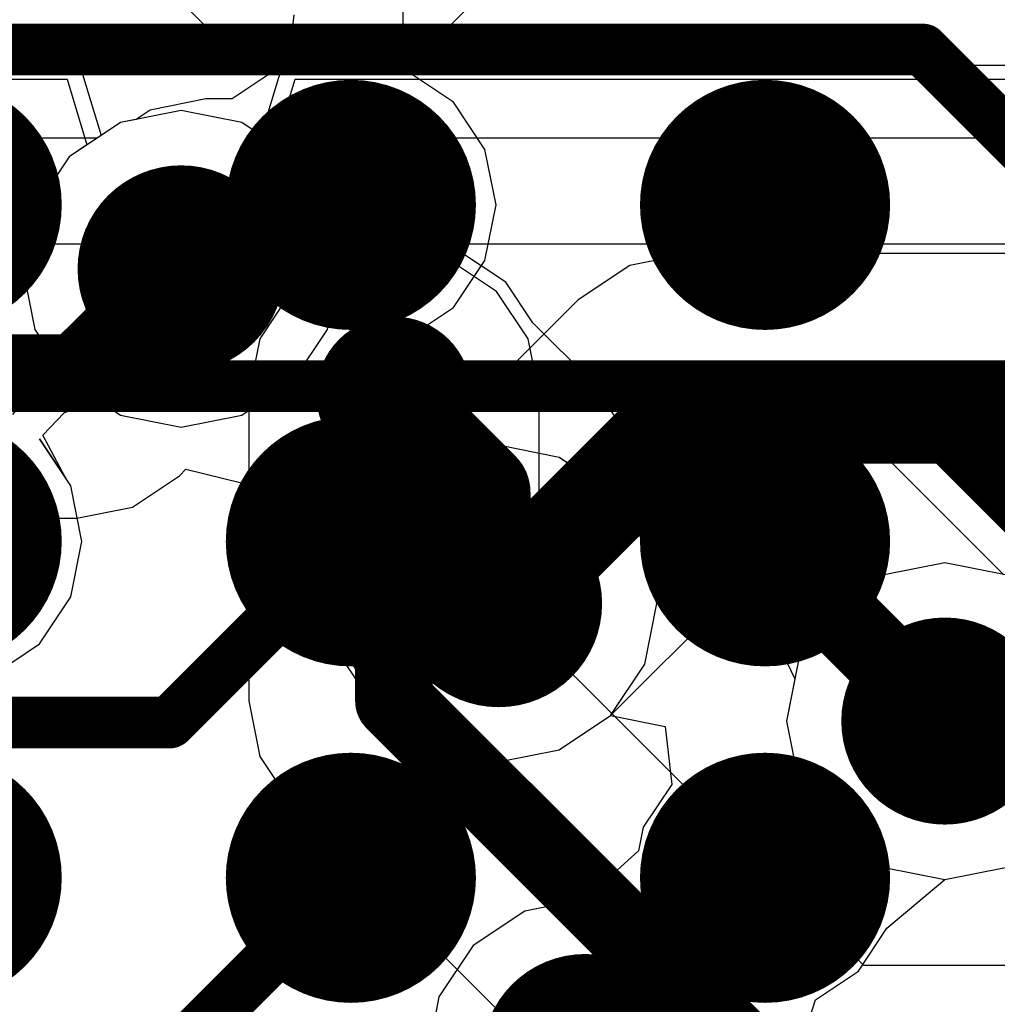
# Model space of a CAD drawing. Header units: millimetres. Extents: x -2 to 68, y -2 to 27.4.
# Tile 484 of 594: x 52.9 to 54.7, y 11 to 12.9. Entities that reach past the tile are written whole.
import ezdxf

# ---------------------------------------------------------------- set-up
doc = ezdxf.new("R2010")
doc.units = ezdxf.units.MM
for name, color, linetype in [('BottomLayer', 5, 'Continuous'), ('DrillGuide', 244, 'Continuous'), ('MidLayer1', 16, 'Continuous'), ('MidLayer2', 76, 'Continuous'), ('MidLayer3', 90, 'Continuous'), ('MidLayer4', 156, 'Continuous'), ('MidLayer5', 130, 'Continuous'), ('MidLayer6', 216, 'Continuous'), ('MidLayer7', 6, 'Continuous'), ('MidLayer8', 54, 'Continuous'), ('MultiLayer', 9, 'Continuous'), ('TopLayer', 1, 'Continuous'), ('TopPaste', 8, 'Continuous'), ('TopSolder', 216, 'Continuous'), ('ViaHoleLayer', 16, 'Continuous')]:
    doc.layers.add(name, color=color, linetype=linetype)

# ---------------------------------------------------------------- blocks, each defined once
blk = doc.blocks.new('MT53D512M32D2DS_053_WT_D_F_________1_168')
at = {"layer": 'TopLayer', "const_width": 0.14}
for points in [[(-2.87, 4.225, 1), (-2.73, 4.225, 1)], [(-2.07, 4.225, 1), (-1.93, 4.225, 1)], [(-2.87, 3.575, 1), (-2.73, 3.575, 1)], [(-2.07, 3.575, 1), (-1.93, 3.575, 1)], [(-2.87, 2.925, 1), (-2.73, 2.925, 1)], [(-2.07, 2.925, 1), (-1.93, 2.925, 1)]]:
    blk.add_lwpolyline(points, format="xyb", close=True, dxfattribs=at)
at = {"layer": 'TopPaste', "const_width": 0.14}
for points in [[(-2.87, 4.225, 1), (-2.73, 4.225, 1)], [(-2.07, 4.225, 1), (-1.93, 4.225, 1)], [(-2.87, 3.575, 1), (-2.73, 3.575, 1)], [(-2.07, 3.575, 1), (-1.93, 3.575, 1)], [(-2.87, 2.925, 1), (-2.73, 2.925, 1)], [(-2.07, 2.925, 1), (-1.93, 2.925, 1)]]:
    blk.add_lwpolyline(points, format="xyb", close=True, dxfattribs=at)
at = {"layer": 'TopSolder', "const_width": 0.2416}
for points in [[(-2.9208, 4.225, 1), (-2.6792, 4.225, 1)], [(-2.1208, 4.225, 1), (-1.8792, 4.225, 1)], [(-1.3208, 4.225, 1), (-1.0792, 4.225, 1)], [(-2.9208, 3.575, 1), (-2.6792, 3.575, 1)], [(-2.1208, 3.575, 1), (-1.8792, 3.575, 1)], [(-1.3208, 3.575, 1), (-1.0792, 3.575, 1)], [(-2.9208, 2.925, 1), (-2.6792, 2.925, 1)], [(-2.1208, 2.925, 1), (-1.8792, 2.925, 1)], [(-1.3208, 2.925, 1), (-1.0792, 2.925, 1)]]:
    blk.add_lwpolyline(points, format="xyb", close=True, dxfattribs=at)

msp = doc.modelspace()

# ---------------------------------------------------------------- linework, layer by layer
at = {"layer": 'BottomLayer'}
for p, q in [((52.5739, 13.5656), (53.2198, 12.9198)), ((53.2198, 12.9198), (53.3025, 12.8645)), ((53.3025, 12.8645), (53.4, 12.8451)), ((53.4, 12.8451), (56.0601, 12.8451)), ((53.5832, 12.4895), (53.4759, 12.4682)), ((53.6905, 12.4682), (53.5832, 12.4895)), ((53.4759, 12.4682), (53.3849, 12.4074)), ((53.7814, 12.4074), (53.6905, 12.4682)), ((53.3849, 12.4074), (53.3241, 12.3164)), ((53.8422, 12.3164), (53.7814, 12.4074)), ((53.3241, 12.3164), (53.3028, 12.2091)), ((53.8635, 12.2091), (53.8422, 12.3164)), ((53.3028, 12.2091), (53.3028, 11.6168)), ((53.8635, 11.733), (53.8635, 12.2091)), ((54.4911, 11.1054), (53.8635, 11.733)), ((53.3028, 11.6168), (53.3241, 11.5095)), ((53.3241, 11.5095), (53.3849, 11.4186)), ((53.3849, 11.4186), (54.1767, 10.6267)), ((55.0661, 11.1054), (54.4911, 11.1054))]:
    msp.add_line(p, q, dxfattribs=at)
for points, const_width in [([(53.5082, 12.2091, 1), (53.6582, 12.2091, 1)], 0.15), ([(53.5457, 12.2091, 1), (53.6207, 12.2091, 1)], 0.075), ([(53.5457, 11.6168, 1), (53.6207, 11.6168, 1)], 0.075), ([(53.5457, 11.6168, 1), (53.6207, 11.6168, 1)], 0.075)]:
    msp.add_lwpolyline(points, format="xyb", close=True, dxfattribs=dict(at, const_width=const_width))
at = {"layer": 'BottomLayer', "const_width": 0.15}
for points in [[(53.5832, 11.6168), (53.5832, 12.2091)], [(53.5832, 11.6168), (54.375, 10.825)]]:
    msp.add_lwpolyline(points, dxfattribs=at)
at = {"layer": 'DrillGuide'}
for points, const_width in [([(53.475, 12.575, 1), (53.525, 12.575, 1)], 0.05), ([(54.275, 12.575, 1), (54.325, 12.575, 1)], 0.05), ([(53.1221, 12.4514, 1), (53.2221, 12.4514, 1)], 0.1), ([(53.5582, 12.2091, 1), (53.6082, 12.2091, 1)], 0.05), ([(54.275, 11.925, 1), (54.325, 11.925, 1)], 0.05), ([(53.7353, 11.8046, 1), (53.8353, 11.8046, 1)], 0.1), ([(54.5972, 11.5778, 1), (54.6972, 11.5778, 1)], 0.1), ([(54.275, 11.275, 1), (54.325, 11.275, 1)], 0.05)]:
    msp.add_lwpolyline(points, format="xyb", close=True, dxfattribs=dict(at, const_width=const_width))
at = {"layer": 'MidLayer1'}
for p, q in [((53.6012, 12.8353), (53.6012, 12.9647)), ((53.39, 12.942), (53.3785, 12.8393)), ((53.3521, 12.834), (53.2707, 12.7797)), ((53.3785, 12.8393), (53.3521, 12.834)), ((53.6073, 12.834), (53.6012, 12.8353)), ((53.6983, 12.7733), (53.6073, 12.834)), ((53.2199, 12.7797), (53.1126, 12.7583)), ((53.2707, 12.7797), (53.2199, 12.7797)), ((53.759, 12.6823), (53.6983, 12.7733)), ((53.1126, 12.7583), (53.0853, 12.7401)), ((53.055, 12.734), (52.9558, 12.6677)), ((53.0853, 12.7401), (53.055, 12.734)), ((53.7804, 12.575), (53.759, 12.6823)), ((52.9558, 12.6677), (52.8895, 12.5685)), ((53.759, 12.4677), (53.7804, 12.575)), ((52.8895, 12.5685), (52.8662, 12.4514)), ((53.6983, 12.3767), (53.759, 12.4677)), ((52.8662, 12.4514), (52.8895, 12.3344)), ((53.6073, 12.316), (53.6983, 12.3767)), ((52.8895, 12.3344), (52.9298, 12.274)), ((53.582, 12.301), (53.5943, 12.3134)), ((53.5943, 12.3134), (53.6073, 12.316)), ((53.491, 12.2402), (53.582, 12.301)), ((52.9298, 12.274), (52.8464, 12.1702)), ((53.3837, 12.2189), (53.491, 12.2402)), ((53.2891, 12.1689), (53.364, 12.2189)), ((53.364, 12.2189), (53.3837, 12.2189)), ((52.9465, 12.1732), (53.01, 12.1989)), ((53.01, 12.1989), (53.055, 12.1688)), ((54.3, 12.2054), (54.1927, 12.184)), ((54.4073, 12.184), (54.3, 12.2054)), ((54.1927, 12.184), (54.1017, 12.1233)), ((54.4983, 12.1233), (54.4073, 12.184)), ((52.9051, 12.1303), (52.9465, 12.1732)), ((53.055, 12.1688), (53.1721, 12.1456)), ((53.1721, 12.1456), (53.2891, 12.1689)), ((52.959, 12.0323), (52.8983, 12.1233)), ((52.8983, 12.1233), (52.8983, 12.1233)), ((52.8983, 12.1233), (52.9486, 12.0479)), ((52.9486, 12.0479), (52.9051, 12.1303)), ((54.1017, 12.1233), (54.0887, 12.1038)), ((54.7603, 11.8612), (54.4983, 12.1233)), ((53.7853, 12.1105), (53.6682, 12.0872)), ((53.9023, 12.0872), (53.7853, 12.1105)), ((54.0887, 12.1038), (54.0208, 12.0392)), ((53.6682, 12.0872), (53.569, 12.0209)), ((53.926, 12.0714), (53.9023, 12.0872)), ((54.0208, 12.0392), (53.926, 12.0714)), ((52.9804, 11.925), (52.959, 12.0323)), ((53.569, 12.0209), (53.5027, 11.9217)), ((52.959, 11.8177), (52.9804, 11.925)), ((53.5027, 11.9217), (53.4794, 11.8046)), ((52.8983, 11.7267), (52.959, 11.8177)), ((53.4794, 11.8046), (53.5027, 11.6876)), ((52.8073, 11.666), (52.8983, 11.7267)), ((53.5027, 11.6876), (53.569, 11.5883)), ((53.569, 11.5883), (53.6682, 11.522)), ((53.9023, 11.522), (54.0016, 11.5883)), ((54.0016, 11.5883), (54.107, 11.567)), ((54.107, 11.567), (54.1198, 11.4552)), ((53.6682, 11.522), (53.7853, 11.4988)), ((53.7853, 11.4988), (53.9023, 11.522)), ((54.1198, 11.4552), (54.0645, 11.3725)), ((54.0645, 11.3725), (54.0555, 11.3272)), ((54.0555, 11.3272), (53.9528, 11.2337)), ((54.6472, 11.2719), (54.7642, 11.2952)), ((54.5355, 11.1775), (54.6472, 11.2719)), ((53.9528, 11.2337), (53.8358, 11.2104)), ((53.8358, 11.2104), (53.7365, 11.1441)), ((54.4802, 11.0948), (54.5355, 11.1775)), ((53.7365, 11.1441), (53.6702, 11.0449)), ((54.3975, 11.0395), (54.4802, 11.0948)), ((53.6702, 11.0449), (53.6469, 10.9278)), ((54.3606, 10.9248), (54.3975, 11.0395))]:
    msp.add_line(p, q, dxfattribs=at)
for points, const_width in [([(53.425, 12.575, 1), (53.575, 12.575, 1)], 0.15), ([(54.225, 12.575, 1), (54.375, 12.575, 1)], 0.15), ([(53.0721, 12.4514, 1), (53.2721, 12.4514, 1)], 0.2), ([(53.4219, 12.575, 1), (53.4969, 12.575, 1)], 0.075), ([(53.4219, 12.575, 1), (53.4969, 12.575, 1)], 0.075), ([(53.4625, 12.575, 1), (53.5375, 12.575, 1)], 0.075), ([(53.1824, 12.4993, 1), (53.2574, 12.4993, 1)], 0.075), ([(53.1824, 12.4993, 1), (53.2574, 12.4993, 1)], 0.075), ([(53.3462, 12.4993, 1), (53.4212, 12.4993, 1)], 0.075), ([(53.3462, 12.4993, 1), (53.4212, 12.4993, 1)], 0.075), ([(53.1346, 12.4514, 1), (53.2096, 12.4514, 1)], 0.075), ([(54.225, 11.925, 1), (54.375, 11.925, 1)], 0.15), ([(53.6853, 11.8046, 1), (53.8853, 11.8046, 1)], 0.2), ([(54.2625, 11.925, 1), (54.3375, 11.925, 1)], 0.075), ([(54.5472, 11.5778, 1), (54.7472, 11.5778, 1)], 0.2), ([(54.6097, 11.5778, 1), (54.6847, 11.5778, 1)], 0.075), ([(54.225, 11.275, 1), (54.375, 11.275, 1)], 0.15), ([(54.2625, 11.275, 1), (54.3375, 11.275, 1)], 0.075), ([(53.8528, 10.9278, 1), (54.0528, 10.9278, 1)], 0.2)]:
    msp.add_lwpolyline(points, format="xyb", close=True, dxfattribs=dict(at, const_width=const_width))
at = {"layer": 'MidLayer1', "const_width": 0.15}
for points in [[(53.3837, 12.4993), (53.4594, 12.575)], [(53.4594, 12.575), (53.5, 12.575)], [(53.1721, 12.4514), (53.2199, 12.4993)], [(53.2199, 12.4993), (53.3837, 12.4993)], [(54.3, 11.925), (54.6472, 11.5778)], [(53.9528, 10.9278), (54.3, 11.275)]]:
    msp.add_lwpolyline(points, dxfattribs=at)
at = {"layer": 'MidLayer2'}
for p, q in [((53.6865, 12.9166), (54.057, 13.287)), ((53.5972, 12.8569), (53.6865, 12.9166)), ((53.4919, 12.836), (53.5972, 12.8569)), ((52.0914, 12.836), (52.979, 12.836)), ((52.979, 12.836), (53.0175, 12.709)), ((53.3266, 12.709), (53.3652, 12.836)), ((53.3652, 12.836), (53.4919, 12.836)), ((53.0175, 12.709), (52.9558, 12.6677)), ((53.3883, 12.6677), (53.3266, 12.709)), ((52.9558, 12.6677), (52.8895, 12.5685)), ((53.4547, 12.5685), (53.3883, 12.6677)), ((52.8895, 12.5685), (52.8662, 12.4514)), ((53.4779, 12.4514), (53.4547, 12.5685)), ((52.8662, 12.4514), (52.8895, 12.3344)), ((53.4547, 12.3344), (53.4779, 12.4514)), ((52.8895, 12.3344), (52.9558, 12.2352)), ((53.3883, 12.2352), (53.4547, 12.3344)), ((52.9558, 12.2352), (53.055, 12.1689)), ((53.2891, 12.1689), (53.3883, 12.2352)), ((53.055, 12.1689), (53.1721, 12.1456)), ((53.1721, 12.1456), (53.2891, 12.1689)), ((53.7853, 12.1105), (53.6682, 12.0872)), ((53.9023, 12.0872), (53.7853, 12.1105)), ((53.6682, 12.0872), (53.569, 12.0209)), ((54.0016, 12.0209), (53.9023, 12.0872)), ((53.569, 12.0209), (53.5027, 11.9217)), ((54.0679, 11.9217), (54.0016, 12.0209)), ((53.5027, 11.9217), (53.4794, 11.8046)), ((54.0911, 11.8046), (54.0679, 11.9217)), ((54.6472, 11.8837), (54.5301, 11.8604)), ((54.7642, 11.8604), (54.6472, 11.8837)), ((54.5301, 11.8604), (54.4309, 11.7941)), ((53.4794, 11.8046), (53.5027, 11.6876)), ((54.0679, 11.6876), (54.0911, 11.8046)), ((54.4309, 11.7941), (54.3646, 11.6949)), ((53.5027, 11.6876), (53.569, 11.5883)), ((54.0016, 11.5883), (54.0679, 11.6876)), ((54.3646, 11.6949), (54.3413, 11.5778)), ((53.569, 11.5883), (53.6682, 11.522)), ((53.9023, 11.522), (54.0016, 11.5883)), ((54.3413, 11.5778), (54.3646, 11.4608)), ((53.6682, 11.522), (53.7853, 11.4988)), ((53.7853, 11.4988), (53.9023, 11.522)), ((54.3646, 11.4608), (54.4309, 11.3615)), ((54.4309, 11.3615), (54.5301, 11.2952)), ((54.5301, 11.2952), (54.6472, 11.2719)), ((54.6472, 11.2719), (54.7642, 11.2952)), ((53.9528, 11.2337), (53.8358, 11.2104)), ((54.0699, 11.2104), (53.9528, 11.2337)), ((53.8358, 11.2104), (53.7365, 11.1441)), ((54.1691, 11.1441), (54.0699, 11.2104)), ((53.7365, 11.1441), (53.6702, 11.0449)), ((54.2354, 11.0449), (54.1691, 11.1441)), ((53.6702, 11.0449), (53.6469, 10.9278)), ((54.2587, 10.9278), (54.2354, 11.0449))]:
    msp.add_line(p, q, dxfattribs=at)
at = {"layer": 'MidLayer2', "const_width": 0.2}
for points in [[(53.0721, 12.4514, 1), (53.2721, 12.4514, 1)], [(53.6853, 11.8046, 1), (53.8853, 11.8046, 1)], [(54.5472, 11.5778, 1), (54.7472, 11.5778, 1)], [(53.8528, 10.9278, 1), (54.0528, 10.9278, 1)]]:
    msp.add_lwpolyline(points, format="xyb", close=True, dxfattribs=at)
at = {"layer": 'MidLayer3'}
for p, q in [((51.8131, 12.8177), (52.9517, 12.8177)), ((52.9517, 12.8177), (52.9902, 12.6907)), ((53.3539, 12.6907), (53.3925, 12.8177)), ((53.3925, 12.8177), (55.0016, 12.8177)), ((52.9902, 12.6907), (52.9558, 12.6677)), ((53.3883, 12.6677), (53.3539, 12.6907)), ((52.9558, 12.6677), (52.8895, 12.5685)), ((53.4547, 12.5685), (53.3883, 12.6677)), ((52.8895, 12.5685), (52.8662, 12.4514)), ((53.4779, 12.4514), (53.4547, 12.5685)), ((52.8662, 12.4514), (52.8895, 12.3344)), ((53.4547, 12.3344), (53.4779, 12.4514)), ((52.8895, 12.3344), (52.9558, 12.2352)), ((53.3883, 12.2352), (53.4547, 12.3344)), ((52.9558, 12.2352), (53.055, 12.1689)), ((53.2891, 12.1689), (53.3883, 12.2352)), ((53.055, 12.1689), (53.1721, 12.1456)), ((53.1721, 12.1456), (53.2891, 12.1689)), ((53.7853, 12.1105), (53.6682, 12.0872)), ((53.9023, 12.0872), (53.7853, 12.1105)), ((53.6682, 12.0872), (53.569, 12.0209)), ((54.0016, 12.0209), (53.9023, 12.0872)), ((53.569, 12.0209), (53.5027, 11.9217)), ((54.0679, 11.9217), (54.0016, 12.0209)), ((53.5027, 11.9217), (53.4794, 11.8046)), ((54.0911, 11.8046), (54.0679, 11.9217)), ((54.6472, 11.8837), (54.5301, 11.8604)), ((54.7642, 11.8604), (54.6472, 11.8837)), ((54.5301, 11.8604), (54.4309, 11.7941)), ((53.4794, 11.8046), (53.5027, 11.6876)), ((54.0679, 11.6876), (54.0911, 11.8046)), ((54.4309, 11.7941), (54.3646, 11.6949)), ((53.5027, 11.6876), (53.569, 11.5883)), ((54.0016, 11.5883), (54.0679, 11.6876)), ((54.3646, 11.6949), (54.3413, 11.5778)), ((53.569, 11.5883), (53.6682, 11.522)), ((53.9023, 11.522), (54.0016, 11.5883)), ((54.3413, 11.5778), (54.3646, 11.4608)), ((53.6682, 11.522), (53.7853, 11.4988)), ((53.7853, 11.4988), (53.9023, 11.522)), ((54.3646, 11.4608), (54.4309, 11.3615)), ((54.4309, 11.3615), (54.5301, 11.2952)), ((54.5301, 11.2952), (54.6472, 11.2719)), ((54.6472, 11.2719), (54.7642, 11.2952)), ((53.9528, 11.2337), (53.8358, 11.2104)), ((54.0699, 11.2104), (53.9528, 11.2337)), ((53.8358, 11.2104), (53.7365, 11.1441)), ((54.1691, 11.1441), (54.0699, 11.2104)), ((53.7365, 11.1441), (53.6702, 11.0449)), ((54.2354, 11.0449), (54.1691, 11.1441)), ((53.6702, 11.0449), (53.6469, 10.9278)), ((54.2587, 10.9278), (54.2354, 11.0449))]:
    msp.add_line(p, q, dxfattribs=at)
at = {"layer": 'MidLayer3', "const_width": 0.2}
for points in [[(53.0721, 12.4514, 1), (53.2721, 12.4514, 1)], [(53.6853, 11.8046, 1), (53.8853, 11.8046, 1)], [(54.5472, 11.5778, 1), (54.7472, 11.5778, 1)], [(53.8528, 10.9278, 1), (54.0528, 10.9278, 1)]]:
    msp.add_lwpolyline(points, format="xyb", close=True, dxfattribs=at)
at = {"layer": 'MidLayer4'}
for p, q in [((53.1721, 12.7573), (53.055, 12.734)), ((53.2891, 12.734), (53.1721, 12.7573)), ((53.055, 12.734), (52.9558, 12.6677)), ((53.3883, 12.6677), (53.2891, 12.734)), ((52.9558, 12.6677), (52.8895, 12.5685)), ((53.4547, 12.5685), (53.3883, 12.6677)), ((52.8887, 12.5646), (52.8545, 12.5304)), ((52.8895, 12.5685), (52.8887, 12.5646)), ((53.4698, 12.4924), (53.4547, 12.5685)), ((53.5832, 12.515), (53.4698, 12.4924)), ((53.7002, 12.4917), (53.5832, 12.515)), ((53.7995, 12.4254), (53.7002, 12.4917)), ((53.8515, 12.3474), (53.7995, 12.4254)), ((53.9633, 12.2357), (53.8515, 12.3474)), ((54.0296, 12.1365), (53.9633, 12.2357)), ((53.9633, 12.2357), (53.9633, 12.2357)), ((54.0529, 12.0194), (54.0296, 12.1365)), ((53.1689, 12.0517), (53.1813, 12.0642)), ((53.1813, 12.0642), (53.3255, 12.0288)), ((53.0779, 11.991), (53.1689, 12.0517)), ((53.3255, 12.0288), (53.3669, 11.967)), ((54.0529, 11.9441), (54.0529, 12.0194)), ((52.9706, 11.9696), (53.0779, 11.991)), ((52.5576, 11.9696), (52.9706, 11.9696)), ((53.3669, 11.967), (53.4411, 11.8927)), ((54.0679, 11.9217), (54.0529, 11.9441)), ((54.0912, 11.8046), (54.0679, 11.9217)), ((53.4411, 11.8927), (53.4411, 11.8429)), ((54.6472, 11.8837), (54.5301, 11.8604)), ((54.7642, 11.8604), (54.6472, 11.8837)), ((54.5301, 11.8604), (54.4309, 11.7941)), ((53.4411, 11.8429), (53.4411, 11.8429)), ((53.4411, 11.8429), (53.4644, 11.7259)), ((54.0679, 11.6876), (54.0912, 11.8046)), ((54.4309, 11.7941), (54.3646, 11.6949)), ((53.4644, 11.7259), (53.5307, 11.6266)), ((54.0016, 11.5883), (54.0679, 11.6876)), ((54.3646, 11.6949), (54.3413, 11.5778)), ((53.5307, 11.6266), (53.569, 11.5884)), ((53.569, 11.5884), (53.569, 11.5883)), ((53.569, 11.5883), (53.6682, 11.522)), ((53.9023, 11.522), (54.0016, 11.5883)), ((54.3413, 11.5778), (54.3646, 11.4608)), ((53.6682, 11.522), (53.7853, 11.4988)), ((53.7853, 11.4988), (53.9023, 11.522)), ((54.3646, 11.4608), (54.4309, 11.3615)), ((54.4309, 11.3615), (54.5301, 11.2952)), ((54.5301, 11.2952), (54.6472, 11.2719)), ((54.6472, 11.2719), (54.7642, 11.2952)), ((53.9528, 11.2337), (53.8358, 11.2104)), ((54.0699, 11.2104), (53.9528, 11.2337)), ((53.8358, 11.2104), (53.7365, 11.1441)), ((54.1691, 11.1441), (54.0699, 11.2104)), ((53.7365, 11.1441), (53.6702, 11.0449)), ((54.2354, 11.0449), (54.1691, 11.1441)), ((53.6702, 11.0449), (53.6469, 10.9278)), ((54.2587, 10.9278), (54.2354, 11.0449))]:
    msp.add_line(p, q, dxfattribs=at)
for points, const_width in [([(53.0721, 12.4514, 1), (53.2721, 12.4514, 1)], 0.2), ([(53.1346, 12.4514, 1), (53.2096, 12.4514, 1)], 0.075), ([(53.5082, 12.2091, 1), (53.6582, 12.2091, 1)], 0.15), ([(52.9331, 12.25, 1), (53.0081, 12.25, 1)], 0.075), ([(52.9331, 12.25, 1), (53.0081, 12.25, 1)], 0.075), ([(53.5332, 12.2091, 1), (53.6332, 12.2091, 1)], 0.1), ([(53.5332, 12.1832, 1), (53.6332, 12.1832, 1)], 0.1), ([(53.5332, 12.1832, 1), (53.6332, 12.1832, 1)], 0.1), ([(53.697, 12.0194, 1), (53.797, 12.0194, 1)], 0.1), ([(53.697, 12.0194, 1), (53.797, 12.0194, 1)], 0.1), ([(53.6853, 11.8046, 1), (53.8853, 11.8046, 1)], 0.2), ([(53.697, 11.8429, 1), (53.797, 11.8429, 1)], 0.1), ([(53.697, 11.8429, 1), (53.797, 11.8429, 1)], 0.1), ([(53.7353, 11.8046, 1), (53.8353, 11.8046, 1)], 0.1), ([(54.5472, 11.5778, 1), (54.7472, 11.5778, 1)], 0.2), ([(53.8528, 10.9278, 1), (54.0528, 10.9278, 1)], 0.2)]:
    msp.add_lwpolyline(points, format="xyb", close=True, dxfattribs=dict(at, const_width=const_width))
for points, const_width in [([(52.9706, 12.25), (53.1721, 12.4514)], 0.15), ([(52.45, 12.25), (52.9706, 12.25)], 0.15), ([(53.5832, 12.1832), (53.5832, 12.2091)], 0.2), ([(53.5832, 12.1832), (53.747, 12.0194)], 0.2), ([(53.747, 11.8429), (53.747, 12.0194)], 0.2), ([(53.747, 11.8429), (53.7853, 11.8046)], 0.2)]:
    msp.add_lwpolyline(points, dxfattribs=dict(at, const_width=const_width))
at = {"layer": 'MidLayer5'}
for p, q in [((53.1721, 12.7573), (53.055, 12.734)), ((53.2891, 12.734), (53.1721, 12.7573)), ((53.055, 12.734), (52.9558, 12.6677)), ((53.3883, 12.6677), (53.2891, 12.734)), ((52.9558, 12.6677), (52.8895, 12.5685)), ((53.4547, 12.5685), (53.3883, 12.6677)), ((52.8895, 12.5685), (52.8662, 12.4514)), ((53.4779, 12.4514), (53.4547, 12.5685)), ((52.8662, 12.4514), (52.8895, 12.3344)), ((53.4547, 12.3344), (53.4779, 12.4514)), ((52.8895, 12.3344), (52.9558, 12.2352)), ((53.3883, 12.2352), (53.4547, 12.3344)), ((52.9558, 12.2352), (53.055, 12.1689)), ((53.2891, 12.1689), (53.3883, 12.2352)), ((53.055, 12.1689), (53.1721, 12.1456)), ((53.1721, 12.1456), (53.2891, 12.1689)), ((53.7853, 12.1105), (53.6682, 12.0872)), ((53.9023, 12.0872), (53.7853, 12.1105)), ((53.6682, 12.0872), (53.569, 12.0209)), ((54.0016, 12.0209), (53.9023, 12.0872)), ((53.569, 12.0209), (53.5027, 11.9217)), ((54.0679, 11.9217), (54.0016, 12.0209)), ((53.5027, 11.9217), (53.4794, 11.8046)), ((54.0911, 11.8046), (54.0679, 11.9217)), ((54.6472, 11.8837), (54.5301, 11.8604)), ((54.7642, 11.8604), (54.6472, 11.8837)), ((54.5301, 11.8604), (54.4309, 11.7941)), ((53.4794, 11.8046), (53.5027, 11.6876)), ((54.0679, 11.6876), (54.0911, 11.8046)), ((54.4309, 11.7941), (54.3646, 11.6949)), ((53.5027, 11.6876), (53.569, 11.5883)), ((54.0016, 11.5883), (54.0679, 11.6876)), ((54.3646, 11.6949), (54.3413, 11.5778)), ((53.569, 11.5883), (53.6682, 11.522)), ((53.9023, 11.522), (54.0016, 11.5883)), ((54.3413, 11.5778), (54.3646, 11.4608)), ((53.6682, 11.522), (53.7853, 11.4988)), ((53.7853, 11.4988), (53.9023, 11.522)), ((54.3646, 11.4608), (54.4309, 11.3615)), ((54.4309, 11.3615), (54.5301, 11.2952)), ((54.5301, 11.2952), (54.6472, 11.2719)), ((54.6472, 11.2719), (54.7642, 11.2952)), ((53.9528, 11.2337), (53.8358, 11.2104)), ((54.0699, 11.2104), (53.9528, 11.2337)), ((53.8358, 11.2104), (53.7365, 11.1441)), ((54.1691, 11.1441), (54.0699, 11.2104)), ((53.7365, 11.1441), (53.6702, 11.0449)), ((54.2354, 11.0449), (54.1691, 11.1441)), ((53.6702, 11.0449), (53.6469, 10.9278)), ((54.2587, 10.9278), (54.2354, 11.0449))]:
    msp.add_line(p, q, dxfattribs=at)
at = {"layer": 'MidLayer5', "const_width": 0.2}
for points in [[(53.0721, 12.4514, 1), (53.2721, 12.4514, 1)], [(53.6853, 11.8046, 1), (53.8853, 11.8046, 1)], [(54.5472, 11.5778, 1), (54.7472, 11.5778, 1)], [(53.8528, 10.9278, 1), (54.0528, 10.9278, 1)]]:
    msp.add_lwpolyline(points, format="xyb", close=True, dxfattribs=at)
at = {"layer": 'MidLayer6'}
for p, q in [((53.1721, 12.7573), (53.055, 12.734)), ((53.2891, 12.734), (53.1721, 12.7573)), ((53.055, 12.734), (52.9558, 12.6677)), ((53.3883, 12.6677), (53.2891, 12.734)), ((52.9558, 12.6677), (52.8895, 12.5685)), ((53.4547, 12.5685), (53.3883, 12.6677)), ((52.8895, 12.5685), (52.8662, 12.4514)), ((53.4779, 12.4514), (53.4547, 12.5685)), ((54.1556, 12.4809), (54.0386, 12.4576)), ((55.2882, 12.4809), (54.1556, 12.4809)), ((54.1556, 12.4809), (54.1556, 12.4809)), ((52.8662, 12.4514), (52.8895, 12.3344)), ((53.4547, 12.3344), (53.4779, 12.4514)), ((54.0386, 12.4576), (53.9393, 12.3913)), ((53.9393, 12.3913), (53.569, 12.0209)), ((52.8895, 12.3344), (52.9558, 12.2352)), ((53.3883, 12.2352), (53.4547, 12.3344)), ((52.9558, 12.2352), (53.055, 12.1689)), ((53.2891, 12.1689), (53.3883, 12.2352)), ((53.055, 12.1689), (53.1721, 12.1456)), ((53.1721, 12.1456), (53.2891, 12.1689)), ((53.569, 12.0209), (53.5027, 11.9217)), ((53.5027, 11.9217), (53.4794, 11.8046)), ((53.4794, 11.8046), (53.5027, 11.6876)), ((54.0016, 11.5883), (54.2208, 11.8076)), ((54.2208, 11.8076), (54.2812, 11.7987)), ((54.2812, 11.7987), (54.3056, 11.7683)), ((54.3056, 11.7683), (54.3576, 11.6597)), ((53.5027, 11.6876), (53.569, 11.5883)), ((54.3576, 11.6597), (54.3413, 11.5778)), ((53.569, 11.5883), (53.6682, 11.522)), ((53.9023, 11.522), (54.0016, 11.5883)), ((54.3413, 11.5778), (54.3646, 11.4608)), ((53.6682, 11.522), (53.7853, 11.4988)), ((53.7853, 11.4988), (53.9023, 11.522)), ((54.3646, 11.4608), (54.4309, 11.3615)), ((54.4309, 11.3615), (54.5301, 11.2952)), ((54.5301, 11.2952), (54.6472, 11.2719)), ((54.6472, 11.2719), (54.7642, 11.2952)), ((53.9528, 11.2337), (53.8358, 11.2104)), ((54.0699, 11.2104), (53.9528, 11.2337)), ((53.8358, 11.2104), (53.7365, 11.1441)), ((54.1691, 11.1441), (54.0699, 11.2104)), ((53.7365, 11.1441), (53.6702, 11.0449)), ((54.2354, 11.0449), (54.1691, 11.1441)), ((53.6702, 11.0449), (53.6469, 10.9278)), ((54.2587, 10.9278), (54.2354, 11.0449))]:
    msp.add_line(p, q, dxfattribs=at)
for points, const_width in [([(53.0721, 12.4514, 1), (53.2721, 12.4514, 1)], 0.2), ([(54.1056, 12.175, 1), (54.2056, 12.175, 1)], 0.1), ([(54.1056, 12.175, 1), (54.2056, 12.175, 1)], 0.1), ([(53.6853, 11.8046, 1), (53.8853, 11.8046, 1)], 0.2), ([(53.7353, 11.8046, 1), (53.8353, 11.8046, 1)], 0.1), ([(54.5472, 11.5778, 1), (54.7472, 11.5778, 1)], 0.2), ([(53.8528, 10.9278, 1), (54.0528, 10.9278, 1)], 0.2)]:
    msp.add_lwpolyline(points, format="xyb", close=True, dxfattribs=dict(at, const_width=const_width))
at = {"layer": 'MidLayer6', "const_width": 0.2}
for points in [[(53.7853, 11.8046), (54.1556, 12.175)], [(54.1556, 12.175), (55.5321, 12.175)]]:
    msp.add_lwpolyline(points, dxfattribs=at)
at = {"layer": 'MidLayer7'}
for p, q in [((53.1721, 12.7573), (53.055, 12.734)), ((53.2891, 12.734), (53.1721, 12.7573)), ((53.055, 12.734), (52.9558, 12.6677)), ((53.3883, 12.6677), (53.2891, 12.734)), ((52.9558, 12.6677), (52.8895, 12.5685)), ((53.4547, 12.5685), (53.3883, 12.6677)), ((52.8895, 12.5685), (52.8662, 12.4514)), ((53.4779, 12.4514), (53.4547, 12.5685)), ((52.8662, 12.4514), (52.8895, 12.3344)), ((53.4547, 12.3344), (53.4779, 12.4514)), ((52.8895, 12.3344), (52.9558, 12.2352)), ((53.3883, 12.2352), (53.4547, 12.3344)), ((52.9558, 12.2352), (53.055, 12.1689)), ((53.2891, 12.1689), (53.3883, 12.2352)), ((53.055, 12.1689), (53.1721, 12.1456)), ((53.1721, 12.1456), (53.2891, 12.1689)), ((53.7853, 12.1105), (53.6682, 12.0872)), ((53.9023, 12.0872), (53.7853, 12.1105)), ((53.6682, 12.0872), (53.569, 12.0209)), ((54.0016, 12.0209), (53.9023, 12.0872)), ((53.569, 12.0209), (53.5027, 11.9217)), ((54.0679, 11.9217), (54.0016, 12.0209)), ((53.5027, 11.9217), (53.4794, 11.8046)), ((54.0911, 11.8046), (54.0679, 11.9217)), ((53.4794, 11.8046), (53.5027, 11.6876)), ((54.0679, 11.6876), (54.0911, 11.8046)), ((53.5027, 11.6876), (53.569, 11.5883)), ((54.0016, 11.5883), (54.0679, 11.6876)), ((53.569, 11.5883), (53.6682, 11.522)), ((53.9023, 11.522), (54.0016, 11.5883)), ((53.6682, 11.522), (53.7853, 11.4988)), ((53.7853, 11.4988), (53.9023, 11.522)), ((53.9528, 11.2337), (53.8358, 11.2104)), ((54.0699, 11.2104), (53.9528, 11.2337)), ((53.8358, 11.2104), (53.7365, 11.1441)), ((54.1691, 11.1441), (54.0699, 11.2104)), ((53.7365, 11.1441), (53.6702, 11.0449)), ((54.2354, 11.0449), (54.1691, 11.1441)), ((53.6702, 11.0449), (53.6469, 10.9278)), ((54.2587, 10.9278), (54.2354, 11.0449))]:
    msp.add_line(p, q, dxfattribs=at)
at = {"layer": 'MidLayer7', "const_width": 0.2}
for points in [[(53.0721, 12.4514, 1), (53.2721, 12.4514, 1)], [(53.6853, 11.8046, 1), (53.8853, 11.8046, 1)], [(54.5472, 11.5778, 1), (54.7472, 11.5778, 1)], [(53.8528, 10.9278, 1), (54.0528, 10.9278, 1)]]:
    msp.add_lwpolyline(points, format="xyb", close=True, dxfattribs=at)
at = {"layer": 'MidLayer8'}
for p, q in [((53.1721, 12.7573), (53.055, 12.734)), ((53.2891, 12.734), (53.1721, 12.7573)), ((53.055, 12.734), (53.0099, 12.7039)), ((53.3342, 12.7039), (53.2891, 12.734)), ((53.0099, 12.7039), (52.344, 12.7039)), ((56.1, 12.7039), (53.3342, 12.7039)), ((52.344, 12.5), (56.1, 12.5)), ((53.7853, 12.1105), (53.6682, 12.0872)), ((53.9023, 12.0872), (53.7853, 12.1105)), ((53.6682, 12.0872), (53.569, 12.0209)), ((54.0016, 12.0209), (53.9023, 12.0872)), ((53.569, 12.0209), (53.5027, 11.9217)), ((54.0679, 11.9217), (54.0016, 12.0209)), ((53.5027, 11.9217), (53.4794, 11.8046)), ((54.0911, 11.8046), (54.0679, 11.9217)), ((54.6472, 11.8837), (54.5301, 11.8604)), ((54.7642, 11.8604), (54.6472, 11.8837)), ((54.5301, 11.8604), (54.4309, 11.7941)), ((53.4794, 11.8046), (53.5027, 11.6876)), ((54.0679, 11.6876), (54.0911, 11.8046)), ((54.4309, 11.7941), (54.3646, 11.6949)), ((53.5027, 11.6876), (53.569, 11.5883)), ((54.0016, 11.5883), (54.0679, 11.6876)), ((54.3646, 11.6949), (54.3413, 11.5778)), ((53.569, 11.5883), (53.6682, 11.522)), ((53.9023, 11.522), (54.0016, 11.5883)), ((54.3413, 11.5778), (54.3646, 11.4608)), ((53.6682, 11.522), (53.7853, 11.4988)), ((53.7853, 11.4988), (53.9023, 11.522)), ((54.3646, 11.4608), (54.4309, 11.3615)), ((54.4309, 11.3615), (54.5301, 11.2952)), ((54.5301, 11.2952), (54.6472, 11.2719)), ((54.6472, 11.2719), (54.7642, 11.2952)), ((53.9528, 11.2337), (53.8358, 11.2104)), ((54.0699, 11.2104), (53.9528, 11.2337)), ((53.8358, 11.2104), (53.7365, 11.1441)), ((54.1691, 11.1441), (54.0699, 11.2104)), ((53.7365, 11.1441), (53.6702, 11.0449)), ((54.2354, 11.0449), (54.1691, 11.1441)), ((53.6702, 11.0449), (53.6613, 11)), ((54.2443, 11), (54.2354, 11.0449))]:
    msp.add_line(p, q, dxfattribs=at)
at = {"layer": 'MidLayer8', "const_width": 0.2}
for points in [[(53.0721, 12.4514, 1), (53.2721, 12.4514, 1)], [(53.6853, 11.8046, 1), (53.8853, 11.8046, 1)], [(54.5472, 11.5778, 1), (54.7472, 11.5778, 1)], [(53.8528, 10.9278, 1), (54.0528, 10.9278, 1)]]:
    msp.add_lwpolyline(points, format="xyb", close=True, dxfattribs=at)
at = {"layer": 'MultiLayer'}
for points, const_width in [([(53.425, 12.575, 1), (53.575, 12.575, 1)], 0.15), ([(54.225, 12.575, 1), (54.375, 12.575, 1)], 0.15), ([(53.0721, 12.4514, 1), (53.2721, 12.4514, 1)], 0.2), ([(53.5082, 12.2091, 1), (53.6582, 12.2091, 1)], 0.15), ([(54.225, 11.925, 1), (54.375, 11.925, 1)], 0.15), ([(53.6853, 11.8046, 1), (53.8853, 11.8046, 1)], 0.2), ([(54.5472, 11.5778, 1), (54.7472, 11.5778, 1)], 0.2), ([(54.225, 11.275, 1), (54.375, 11.275, 1)], 0.15), ([(53.8528, 10.9278, 1), (54.0528, 10.9278, 1)], 0.2)]:
    msp.add_lwpolyline(points, format="xyb", close=True, dxfattribs=dict(at, const_width=const_width))
at = {"layer": 'TopLayer', "const_width": 0.1}
for points in [[(52.413, 12.875), (54.605, 12.875)], [(54.605, 12.875), (54.8, 12.68)], [(52.274, 12.225), (54.551, 12.225)], [(54.551, 12.225), (54.8, 11.976)], [(53.15, 11.575), (53.5, 11.925)], [(51.981, 11.575), (53.15, 11.575)], [(53.2, 10.975), (53.5, 11.275)]]:
    msp.add_lwpolyline(points, dxfattribs=at)
at = {"layer": 'TopLayer'}
for points, const_width in [([(54.58, 12.875, 1), (54.63, 12.875, 1)], 0.05), ([(54.58, 12.875, 1), (54.63, 12.875, 1)], 0.05), ([(53.425, 12.575, 1), (53.575, 12.575, 1)], 0.15), ([(54.225, 12.575, 1), (54.375, 12.575, 1)], 0.15), ([(54.526, 12.225, 1), (54.576, 12.225, 1)], 0.05), ([(54.526, 12.225, 1), (54.576, 12.225, 1)], 0.05), ([(54.225, 11.925, 1), (54.375, 11.925, 1)], 0.15), ([(53.475, 11.925, 1), (53.525, 11.925, 1)], 0.05), ([(53.125, 11.575, 1), (53.175, 11.575, 1)], 0.05), ([(53.125, 11.575, 1), (53.175, 11.575, 1)], 0.05), ([(54.225, 11.275, 1), (54.375, 11.275, 1)], 0.15), ([(53.475, 11.275, 1), (53.525, 11.275, 1)], 0.05)]:
    msp.add_lwpolyline(points, format="xyb", close=True, dxfattribs=dict(at, const_width=const_width))
at = {"layer": 'ViaHoleLayer'}
for points, const_width in [([(53.475, 12.575, 1), (53.525, 12.575, 1)], 0.05), ([(54.275, 12.575, 1), (54.325, 12.575, 1)], 0.05), ([(53.1221, 12.4514, 1), (53.2221, 12.4514, 1)], 0.1), ([(53.5582, 12.2091, 1), (53.6082, 12.2091, 1)], 0.05), ([(54.275, 11.925, 1), (54.325, 11.925, 1)], 0.05), ([(53.7353, 11.8046, 1), (53.8353, 11.8046, 1)], 0.1), ([(54.5972, 11.5778, 1), (54.6972, 11.5778, 1)], 0.1), ([(54.275, 11.275, 1), (54.325, 11.275, 1)], 0.05)]:
    msp.add_lwpolyline(points, format="xyb", close=True, dxfattribs=dict(at, const_width=const_width))

# ---------------------------------------------------------------- block references
at = {"rotation": 180}
msp.add_blockref('MT53D512M32D2DS_053_WT_D_F_________1_168', (51.5, 15.5), dxfattribs=at)

doc.saveas('drawing.dxf')
